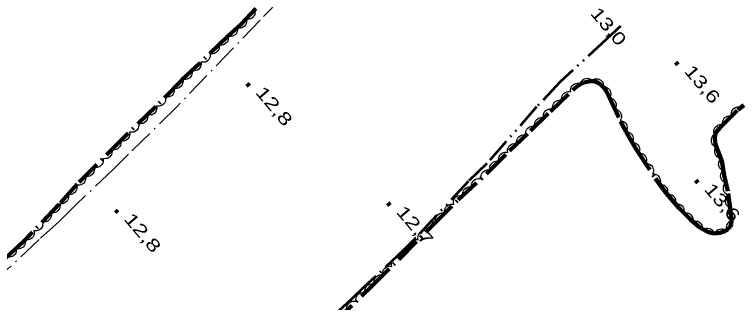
# Model space of a CAD drawing. Extents: x 386081 to 389416, y 5130568 to 5134082.
# Drawn here: x 387241.9 to 387416.1, y 5132508 to 5132577.1 of the extents above; entities that cross this region are included whole.
import ezdxf

# ---------------------------------------------------------------- set-up
doc = ezdxf.new("R2010")
doc.units = 0
doc.header["$LTSCALE"] = 1.2
doc.linetypes.add('DASH_DOUBLE_DOT', pattern=[9.2, 5, -1.2, 0.3, -1.2, 0.3, -1.2])
doc.linetypes.add('DOT_DASHED', pattern=[7.7, 5, -1.2, 0.3, -1.2])
for name, color, linetype, lineweight in [('3', 7, 'Continuous', 140), ('4', 7, 'DASH_DOUBLE_DOT', 53), ('41', 7, 'DOT_DASHED', 25), ('44', 7, 'Continuous', 25)]:
    doc.layers.add(name, color=color, linetype=linetype, lineweight=lineweight)

msp = doc.modelspace()

# ---------------------------------------------------------------- linework, layer by layer
at = {"layer": '3'}
for p, q in [((387400.55, 5132565.66), (387401.06, 5132565.05)), ((387297.7, 5132560.56), (387298.21, 5132559.95)), ((387405.35, 5132537.31), (387405.86, 5132536.7)), ((387331.45, 5132531.9), (387331.96, 5132531.29)), ((387266.15, 5132530.17), (387266.66, 5132529.56))]:
    msp.add_line(p, q, dxfattribs=at)
at = {"layer": '4'}
msp.add_lwpolyline([(387387.28, 5132574.34), (387383.96, 5132571.2), (387372.81, 5132560.97), (387367.16, 5132554.93), (387355.24, 5132541.35), (387350.72, 5132537.03), (387338.11, 5132523.4), (387335.23, 5132520.57), (387328.58, 5132514.29), (387325.7, 5132511.7), (387322.88, 5132508.93), (387315.42, 5132501.97)], dxfattribs=at)
at = {"layer": '41'}
msp.add_lwpolyline([(387409.3, 5132668.03), (387406.11, 5132668.01), (387402.31, 5132668.11), (387399.12, 5132668.09), (387395.8, 5132667.7), (387392.98, 5132667.07), (387390.89, 5132666.2), (387389.17, 5132665.21), (387387.57, 5132664.1), (387384.63, 5132660.9), (387374.68, 5132650.68), (387357.78, 5132634.6), (387345.61, 5132623.13), (387337.26, 5132614.26), (387325.82, 5132602.3), (387312.18, 5132587.63), (387300.87, 5132575.79), (387280.94, 5132555.06), (387269.25, 5132543.58), (387265.68, 5132540), (387256.45, 5132531.24), (387252.64, 5132527.41), (387247.84, 5132523.08), (387240.08, 5132515.79)], dxfattribs=at)
at = {"layer": '44', "linetype": 'DOT_DASHED', "lineweight": 90}
for points in [[(387312.52, 5132591.96), (387296.23, 5132574.74), (387293.12, 5132571.91), (387282.07, 5132561.38), (387275.82, 5132555.01), (387268.18, 5132547.66), (387256.95, 5132536.36), (387252.59, 5132531.55), (387243.96, 5132522.51)], [(387311.76, 5132496.73), (387327.58, 5132511.79), (387342.58, 5132526.9), (387348.35, 5132532.59), (387355.51, 5132539.24), (387360.62, 5132544.37), (387365.67, 5132549.18), (387370.45, 5132553.87), (387376.12, 5132559.23), (387376.88, 5132559.9), (387377.66, 5132560.42), (387378.46, 5132560.76), (387380.02, 5132561.09), (387380.72, 5132561.09)], [(387380.72, 5132561.09), (387381.37, 5132560.95), (387381.95, 5132560.68), (387382.5, 5132560.3), (387383.44, 5132559.34), (387383.81, 5132558.78), (387384.3, 5132557.8), (387387.3, 5132551.41), (387389.43, 5132547.48), (387391.04, 5132544.82), (387395.69, 5132537.75), (387397.32, 5132535.41), (387398.39, 5132534.03), (387401.24, 5132530.71), (387404.09, 5132527.88), (387405.9, 5132526.32), (387406.68, 5132525.75), (387408.23, 5132524.92), (387409.01, 5132524.68), (387409.76, 5132524.58), (387410.46, 5132524.59), (387411.11, 5132524.7), (387412.3, 5132525.09), (387412.81, 5132525.41), (387413.64, 5132526.24), (387413.86, 5132526.76), (387413.94, 5132527.41), (387413.92, 5132528.18), (387412.99, 5132534.67), (387412.13, 5132538.47), (387411.64, 5132541.59), (387411.38, 5132542.55), (387410.17, 5132545.66), (387410.02, 5132546.21), (387409.89, 5132547.58), (387410.05, 5132548.55), (387410.27, 5132548.99), (387411.02, 5132549.84), (387415.45, 5132554.23), (387416.87, 5132555.32)], [(387243.96, 5132522.51), (387239.89, 5132518.76), (387233.36, 5132512.3), (387222.58, 5132502.11)]]:
    msp.add_lwpolyline(points, dxfattribs=at)
at = {"layer": '44'}
for points in [[(387299.54, 5132578.24), (387299.63, 5132577.83), (387299.6, 5132577.42), (387299.53, 5132577.1), (387299.36, 5132576.79), (387299.13, 5132576.5), (387298.82, 5132576.27), (387298.54, 5132576.1), (387298.2, 5132576.02), (387297.83, 5132576), (387297.48, 5132576.06)], [(387297.48, 5132576.06), (387297.57, 5132575.65), (387297.54, 5132575.24), (387297.47, 5132574.92), (387297.3, 5132574.61), (387297.07, 5132574.32), (387296.76, 5132574.09), (387296.48, 5132573.92), (387296.14, 5132573.84), (387295.77, 5132573.82), (387295.41, 5132573.88)], [(387295.35, 5132573.94), (387295.41, 5132573.53), (387295.35, 5132573.13), (387295.26, 5132572.81), (387295.07, 5132572.51), (387294.82, 5132572.24), (387294.49, 5132572.04), (387294.2, 5132571.89), (387293.85, 5132571.83), (387293.48, 5132571.84), (387293.13, 5132571.92)], [(387293.13, 5132571.92), (387293.2, 5132571.51), (387293.15, 5132571.11), (387293.07, 5132570.79), (387292.88, 5132570.49), (387292.64, 5132570.21), (387292.32, 5132570), (387292.03, 5132569.84), (387291.68, 5132569.78), (387291.31, 5132569.78), (387290.96, 5132569.85)], [(387290.96, 5132569.85), (387291.03, 5132569.44), (387290.98, 5132569.04), (387290.89, 5132568.72), (387290.71, 5132568.42), (387290.46, 5132568.14), (387290.15, 5132567.93), (387289.86, 5132567.77), (387289.51, 5132567.71), (387289.14, 5132567.71), (387288.79, 5132567.78)], [(387288.79, 5132567.78), (387288.86, 5132567.37), (387288.81, 5132566.97), (387288.72, 5132566.65), (387288.54, 5132566.35), (387288.29, 5132566.07), (387287.98, 5132565.86), (387287.69, 5132565.71), (387287.34, 5132565.64), (387286.97, 5132565.64), (387286.62, 5132565.71)], [(387286.62, 5132565.71), (387286.69, 5132565.3), (387286.64, 5132564.9), (387286.55, 5132564.58), (387286.37, 5132564.28), (387286.12, 5132564), (387285.8, 5132563.79), (387285.52, 5132563.64), (387285.17, 5132563.57), (387284.8, 5132563.57), (387284.45, 5132563.64)], [(387284.45, 5132563.64), (387284.52, 5132563.23), (387284.46, 5132562.83), (387284.38, 5132562.51), (387284.19, 5132562.21), (387283.95, 5132561.93), (387283.63, 5132561.72), (387283.34, 5132561.57), (387283, 5132561.5), (387282.63, 5132561.5), (387282.27, 5132561.57)], [(387377.65, 5132560.59), (387377.8, 5132560.97), (387378.06, 5132561.29), (387378.3, 5132561.52), (387378.61, 5132561.68), (387378.97, 5132561.78), (387379.35, 5132561.8), (387379.68, 5132561.78), (387380, 5132561.65), (387380.32, 5132561.46), (387380.58, 5132561.21)], [(387380.77, 5132561.49), (387381.16, 5132561.65), (387381.57, 5132561.68), (387381.9, 5132561.66), (387382.23, 5132561.54), (387382.55, 5132561.36), (387382.82, 5132561.09), (387383.03, 5132560.84), (387383.16, 5132560.51), (387383.24, 5132560.15), (387383.24, 5132559.79)], [(387282.27, 5132561.58), (387282.35, 5132561.17), (387282.31, 5132560.77), (387282.24, 5132560.45), (387282.06, 5132560.14), (387281.83, 5132559.85), (387281.52, 5132559.63), (387281.24, 5132559.47), (387280.89, 5132559.39), (387280.52, 5132559.38), (387280.17, 5132559.44)], [(387375.36, 5132558.56), (387375.31, 5132558.98), (387375.38, 5132559.38), (387375.47, 5132559.69), (387375.67, 5132559.98), (387375.92, 5132560.25), (387376.25, 5132560.45), (387376.54, 5132560.59), (387376.89, 5132560.64), (387377.26, 5132560.63), (387377.61, 5132560.54)], [(387280.17, 5132559.44), (387280.25, 5132559.03), (387280.21, 5132558.63), (387280.14, 5132558.3), (387279.96, 5132558), (387279.73, 5132557.71), (387279.42, 5132557.49), (387279.13, 5132557.33), (387278.79, 5132557.25), (387278.42, 5132557.23), (387278.07, 5132557.3)], [(387373.2, 5132556.47), (387373.14, 5132556.89), (387373.19, 5132557.29), (387373.28, 5132557.61), (387373.46, 5132557.91), (387373.71, 5132558.18), (387374.03, 5132558.4), (387374.32, 5132558.55), (387374.66, 5132558.61), (387375.03, 5132558.61), (387375.38, 5132558.53)], [(387383.31, 5132559.78), (387383.73, 5132559.72), (387384.1, 5132559.55), (387384.38, 5132559.38), (387384.61, 5132559.11), (387384.8, 5132558.8), (387384.91, 5132558.43), (387384.98, 5132558.11), (387384.93, 5132557.76), (387384.83, 5132557.41), (387384.65, 5132557.09)], [(387278.07, 5132557.3), (387278.15, 5132556.89), (387278.11, 5132556.48), (387278.04, 5132556.16), (387277.86, 5132555.86), (387277.63, 5132555.57), (387277.32, 5132555.35), (387277.03, 5132555.18), (387276.69, 5132555.11), (387276.32, 5132555.09), (387275.96, 5132555.16)], [(387371.02, 5132554.41), (387370.96, 5132554.83), (387371.01, 5132555.23), (387371.1, 5132555.55), (387371.28, 5132555.85), (387371.53, 5132556.12), (387371.85, 5132556.34), (387372.14, 5132556.49), (387372.48, 5132556.55), (387372.85, 5132556.55), (387373.2, 5132556.47)], [(387384.64, 5132557.08), (387385.05, 5132557.02), (387385.41, 5132556.84), (387385.69, 5132556.66), (387385.92, 5132556.39), (387386.1, 5132556.07), (387386.2, 5132555.7), (387386.26, 5132555.38), (387386.21, 5132555.03), (387386.09, 5132554.68), (387385.91, 5132554.37)], [(387275.97, 5132555.15), (387276.04, 5132554.74), (387275.99, 5132554.34), (387275.91, 5132554.02), (387275.72, 5132553.72), (387275.48, 5132553.44), (387275.16, 5132553.22), (387274.88, 5132553.07), (387274.53, 5132553.01), (387274.16, 5132553), (387273.81, 5132553.07)], [(387413.96, 5132552.75), (387413.88, 5132553.16), (387413.93, 5132553.57), (387414.01, 5132553.89), (387414.18, 5132554.19), (387414.42, 5132554.47), (387414.74, 5132554.69), (387415.02, 5132554.85), (387415.37, 5132554.92), (387415.74, 5132554.93), (387416.09, 5132554.86)], [(387273.81, 5132553.07), (387273.88, 5132552.66), (387273.83, 5132552.26), (387273.74, 5132551.94), (387273.56, 5132551.64), (387273.32, 5132551.36), (387273, 5132551.14), (387272.71, 5132550.99), (387272.37, 5132550.93), (387272, 5132550.92), (387271.64, 5132550.99)], [(387368.87, 5132552.32), (387368.8, 5132552.73), (387368.84, 5132553.14), (387368.92, 5132553.46), (387369.1, 5132553.76), (387369.34, 5132554.04), (387369.66, 5132554.26), (387369.95, 5132554.42), (387370.29, 5132554.48), (387370.66, 5132554.49), (387371.01, 5132554.42)], [(387385.91, 5132554.37), (387386.32, 5132554.3), (387386.69, 5132554.13), (387386.96, 5132553.94), (387387.19, 5132553.68), (387387.38, 5132553.36), (387387.48, 5132552.99), (387387.53, 5132552.66), (387387.48, 5132552.32), (387387.37, 5132551.96), (387387.19, 5132551.65)], [(387366.73, 5132550.22), (387366.66, 5132550.63), (387366.7, 5132551.04), (387366.78, 5132551.36), (387366.96, 5132551.66), (387367.2, 5132551.94), (387367.52, 5132552.16), (387367.8, 5132552.32), (387368.15, 5132552.38), (387368.52, 5132552.39), (387368.87, 5132552.32)], [(387387.17, 5132551.65), (387387.59, 5132551.61), (387387.96, 5132551.45), (387388.25, 5132551.28), (387388.49, 5132551.03), (387388.69, 5132550.72), (387388.82, 5132550.36), (387388.89, 5132550.04), (387388.86, 5132549.69), (387388.77, 5132549.33), (387388.6, 5132549.01)], [(387411.83, 5132550.64), (387411.75, 5132551.05), (387411.8, 5132551.46), (387411.87, 5132551.78), (387412.05, 5132552.08), (387412.29, 5132552.36), (387412.61, 5132552.58), (387412.89, 5132552.74), (387413.24, 5132552.81), (387413.61, 5132552.82), (387413.96, 5132552.75)], [(387271.64, 5132550.99), (387271.72, 5132550.58), (387271.67, 5132550.18), (387271.58, 5132549.86), (387271.4, 5132549.56), (387271.16, 5132549.28), (387270.84, 5132549.06), (387270.55, 5132548.91), (387270.21, 5132548.85), (387269.84, 5132548.84), (387269.48, 5132548.91)], [(387364.57, 5132548.14), (387364.51, 5132548.55), (387364.56, 5132548.95), (387364.64, 5132549.27), (387364.83, 5132549.57), (387365.07, 5132549.85), (387365.39, 5132550.06), (387365.68, 5132550.21), (387366.02, 5132550.28), (387366.4, 5132550.28), (387366.75, 5132550.21)], [(387409.79, 5132548.44), (387409.68, 5132548.85), (387409.7, 5132549.25), (387409.76, 5132549.58), (387409.92, 5132549.89), (387410.14, 5132550.19), (387410.43, 5132550.43), (387410.71, 5132550.61), (387411.05, 5132550.7), (387411.42, 5132550.74), (387411.77, 5132550.69)], [(387269.48, 5132548.91), (387269.55, 5132548.5), (387269.5, 5132548.1), (387269.42, 5132547.78), (387269.24, 5132547.48), (387268.99, 5132547.2), (387268.68, 5132546.98), (387268.39, 5132546.83), (387268.04, 5132546.77), (387267.67, 5132546.76), (387267.32, 5132546.83)], [(387362.4, 5132546.07), (387362.33, 5132546.48), (387362.39, 5132546.88), (387362.47, 5132547.2), (387362.66, 5132547.5), (387362.9, 5132547.78), (387363.22, 5132547.99), (387363.51, 5132548.15), (387363.85, 5132548.21), (387364.22, 5132548.21), (387364.57, 5132548.14)], [(387388.6, 5132549.01), (387389.02, 5132548.97), (387389.39, 5132548.81), (387389.68, 5132548.65), (387389.92, 5132548.39), (387390.12, 5132548.08), (387390.25, 5132547.72), (387390.32, 5132547.4), (387390.29, 5132547.05), (387390.2, 5132546.69), (387390.03, 5132546.37)], [(387410.1, 5132545.34), (387409.74, 5132545.54), (387409.45, 5132545.83), (387409.25, 5132546.09), (387409.13, 5132546.42), (387409.07, 5132546.79), (387409.09, 5132547.17), (387409.15, 5132547.49), (387409.32, 5132547.8), (387409.54, 5132548.09), (387409.82, 5132548.32)], [(387267.34, 5132546.81), (387267.42, 5132546.4), (387267.38, 5132546), (387267.3, 5132545.68), (387267.13, 5132545.37), (387266.89, 5132545.09), (387266.58, 5132544.87), (387266.29, 5132544.71), (387265.95, 5132544.64), (387265.58, 5132544.62), (387265.23, 5132544.69)], [(387360.23, 5132544), (387360.16, 5132544.41), (387360.21, 5132544.81), (387360.3, 5132545.13), (387360.48, 5132545.43), (387360.73, 5132545.71), (387361.04, 5132545.92), (387361.33, 5132546.08), (387361.68, 5132546.14), (387362.05, 5132546.14), (387362.4, 5132546.07)], [(387390.08, 5132546.4), (387390.5, 5132546.38), (387390.88, 5132546.24), (387391.18, 5132546.09), (387391.43, 5132545.85), (387391.65, 5132545.55), (387391.79, 5132545.19), (387391.88, 5132544.88), (387391.86, 5132544.53), (387391.79, 5132544.16), (387391.64, 5132543.83)], [(387265.23, 5132544.69), (387265.31, 5132544.28), (387265.26, 5132543.87), (387265.19, 5132543.55), (387265.01, 5132543.25), (387264.77, 5132542.96), (387264.46, 5132542.74), (387264.18, 5132542.58), (387263.83, 5132542.51), (387263.46, 5132542.49), (387263.11, 5132542.56)], [(387411.37, 5132542.58), (387410.96, 5132542.67), (387410.61, 5132542.87), (387410.35, 5132543.07), (387410.14, 5132543.36), (387409.98, 5132543.69), (387409.9, 5132544.06), (387409.87, 5132544.39), (387409.94, 5132544.73), (387410.08, 5132545.08), (387410.28, 5132545.37)], [(387263.11, 5132542.56), (387263.19, 5132542.15), (387263.15, 5132541.74), (387263.07, 5132541.42), (387262.9, 5132541.12), (387262.66, 5132540.83), (387262.35, 5132540.61), (387262.06, 5132540.45), (387261.72, 5132540.38), (387261.35, 5132540.36), (387261, 5132540.43)], [(387358.12, 5132541.86), (387358.04, 5132542.27), (387358.08, 5132542.68), (387358.16, 5132543), (387358.34, 5132543.3), (387358.57, 5132543.59), (387358.89, 5132543.81), (387359.17, 5132543.97), (387359.52, 5132544.04), (387359.89, 5132544.06), (387360.24, 5132543.99)], [(387391.67, 5132543.86), (387392.09, 5132543.85), (387392.48, 5132543.73), (387392.78, 5132543.59), (387393.04, 5132543.35), (387393.27, 5132543.06), (387393.42, 5132542.71), (387393.52, 5132542.4), (387393.52, 5132542.05), (387393.46, 5132541.68), (387393.32, 5132541.35)], [(387411.95, 5132539.64), (387411.57, 5132539.82), (387411.27, 5132540.09), (387411.05, 5132540.34), (387410.91, 5132540.66), (387410.82, 5132541.02), (387410.83, 5132541.4), (387410.87, 5132541.73), (387411.01, 5132542.05), (387411.22, 5132542.36), (387411.48, 5132542.6)], [(387356.01, 5132539.74), (387355.93, 5132540.15), (387355.97, 5132540.55), (387356.04, 5132540.87), (387356.22, 5132541.18), (387356.46, 5132541.46), (387356.77, 5132541.68), (387357.05, 5132541.84), (387357.4, 5132541.92), (387357.77, 5132541.93), (387358.12, 5132541.86)], [(387393.32, 5132541.35), (387393.74, 5132541.35), (387394.13, 5132541.22), (387394.43, 5132541.08), (387394.69, 5132540.85), (387394.92, 5132540.56), (387395.07, 5132540.21), (387395.17, 5132539.9), (387395.17, 5132539.54), (387395.11, 5132539.18), (387394.97, 5132538.84)], [(387261, 5132540.43), (387261.08, 5132540.02), (387261.03, 5132539.62), (387260.96, 5132539.3), (387260.78, 5132538.99), (387260.55, 5132538.71), (387260.23, 5132538.48), (387259.95, 5132538.32), (387259.61, 5132538.25), (387259.23, 5132538.24), (387258.88, 5132538.3)], [(387353.83, 5132537.68), (387353.76, 5132538.09), (387353.82, 5132538.49), (387353.91, 5132538.81), (387354.1, 5132539.11), (387354.34, 5132539.38), (387354.67, 5132539.59), (387354.96, 5132539.74), (387355.3, 5132539.8), (387355.67, 5132539.8), (387356.02, 5132539.72)], [(387412.53, 5132536.7), (387412.14, 5132536.85), (387411.82, 5132537.1), (387411.59, 5132537.34), (387411.43, 5132537.65), (387411.32, 5132538), (387411.3, 5132538.39), (387411.31, 5132538.71), (387411.44, 5132539.04), (387411.62, 5132539.36), (387411.87, 5132539.62)], [(387258.88, 5132538.3), (387258.96, 5132537.89), (387258.92, 5132537.49), (387258.84, 5132537.17), (387258.67, 5132536.86), (387258.43, 5132536.58), (387258.12, 5132536.36), (387257.84, 5132536.2), (387257.49, 5132536.12), (387257.12, 5132536.11), (387256.77, 5132536.17)], [(387351.63, 5132535.63), (387351.56, 5132536.05), (387351.62, 5132536.45), (387351.71, 5132536.77), (387351.9, 5132537.07), (387352.15, 5132537.34), (387352.47, 5132537.55), (387352.76, 5132537.7), (387353.1, 5132537.76), (387353.48, 5132537.76), (387353.83, 5132537.68)], [(387394.94, 5132538.83), (387395.36, 5132538.83), (387395.75, 5132538.72), (387396.05, 5132538.59), (387396.32, 5132538.36), (387396.56, 5132538.07), (387396.72, 5132537.73), (387396.83, 5132537.42), (387396.84, 5132537.07), (387396.78, 5132536.7), (387396.66, 5132536.36)], [(387256.77, 5132536.17), (387256.87, 5132535.76), (387256.85, 5132535.35), (387256.79, 5132535.03), (387256.63, 5132534.72), (387256.4, 5132534.42), (387256.1, 5132534.19), (387255.83, 5132534.01), (387255.49, 5132533.93), (387255.12, 5132533.89), (387254.76, 5132533.94)], [(387349.43, 5132533.59), (387349.37, 5132534.01), (387349.42, 5132534.41), (387349.51, 5132534.73), (387349.7, 5132535.02), (387349.95, 5132535.3), (387350.27, 5132535.51), (387350.56, 5132535.66), (387350.91, 5132535.72), (387351.28, 5132535.72), (387351.63, 5132535.63)], [(387396.61, 5132536.33), (387397.02, 5132536.36), (387397.42, 5132536.26), (387397.73, 5132536.15), (387398.01, 5132535.93), (387398.26, 5132535.66), (387398.44, 5132535.32), (387398.56, 5132535.02), (387398.59, 5132534.67), (387398.56, 5132534.3), (387398.45, 5132533.96)], [(387413.19, 5132533.77), (387412.8, 5132533.92), (387412.48, 5132534.18), (387412.25, 5132534.41), (387412.09, 5132534.72), (387411.98, 5132535.08), (387411.96, 5132535.46), (387411.97, 5132535.78), (387412.1, 5132536.11), (387412.28, 5132536.44), (387412.53, 5132536.7)], [(387254.76, 5132533.94), (387254.86, 5132533.54), (387254.84, 5132533.13), (387254.77, 5132532.81), (387254.61, 5132532.5), (387254.39, 5132532.2), (387254.09, 5132531.96), (387253.81, 5132531.79), (387253.47, 5132531.7), (387253.1, 5132531.67), (387252.75, 5132531.72)], [(387398.45, 5132533.96), (387398.86, 5132534.01), (387399.26, 5132533.94), (387399.58, 5132533.83), (387399.87, 5132533.63), (387400.13, 5132533.38), (387400.33, 5132533.05), (387400.47, 5132532.75), (387400.51, 5132532.4), (387400.5, 5132532.03), (387400.4, 5132531.68)], [(387347.26, 5132531.52), (387347.19, 5132531.93), (387347.23, 5132532.33), (387347.31, 5132532.65), (387347.49, 5132532.96), (387347.73, 5132533.24), (387348.04, 5132533.46), (387348.33, 5132533.62), (387348.68, 5132533.68), (387349.05, 5132533.7), (387349.4, 5132533.62)], [(387413.55, 5132530.79), (387413.17, 5132530.97), (387412.87, 5132531.25), (387412.66, 5132531.5), (387412.52, 5132531.83), (387412.44, 5132532.19), (387412.45, 5132532.57), (387412.49, 5132532.89), (387412.64, 5132533.21), (387412.85, 5132533.52), (387413.12, 5132533.76)], [(387252.75, 5132531.72), (387252.84, 5132531.31), (387252.81, 5132530.9), (387252.73, 5132530.58), (387252.57, 5132530.27), (387252.33, 5132529.98), (387252.03, 5132529.76), (387251.75, 5132529.59), (387251.4, 5132529.51), (387251.03, 5132529.49), (387250.68, 5132529.55)], [(387345.13, 5132529.41), (387345.05, 5132529.82), (387345.1, 5132530.23), (387345.18, 5132530.55), (387345.36, 5132530.85), (387345.59, 5132531.13), (387345.91, 5132531.35), (387346.19, 5132531.51), (387346.54, 5132531.58), (387346.91, 5132531.59), (387347.26, 5132531.52)], [(387400.33, 5132531.61), (387400.74, 5132531.7), (387401.14, 5132531.65), (387401.46, 5132531.58), (387401.77, 5132531.4), (387402.05, 5132531.17), (387402.28, 5132530.85), (387402.44, 5132530.57), (387402.51, 5132530.23), (387402.52, 5132529.85), (387402.46, 5132529.5)], [(387413.97, 5132527.82), (387413.6, 5132528), (387413.3, 5132528.28), (387413.09, 5132528.53), (387412.95, 5132528.86), (387412.87, 5132529.22), (387412.88, 5132529.6), (387412.92, 5132529.92), (387413.07, 5132530.24), (387413.28, 5132530.55), (387413.55, 5132530.79)], [(387250.68, 5132529.55), (387250.77, 5132529.14), (387250.73, 5132528.73), (387250.66, 5132528.41), (387250.49, 5132528.1), (387250.26, 5132527.81), (387249.96, 5132527.59), (387249.67, 5132527.42), (387249.33, 5132527.34), (387248.96, 5132527.32), (387248.61, 5132527.38)], [(387342.99, 5132527.31), (387342.91, 5132527.72), (387342.96, 5132528.12), (387343.04, 5132528.44), (387343.22, 5132528.74), (387343.46, 5132529.02), (387343.77, 5132529.24), (387344.06, 5132529.4), (387344.4, 5132529.47), (387344.77, 5132529.48), (387345.13, 5132529.41)], [(387402.46, 5132529.5), (387402.87, 5132529.58), (387403.27, 5132529.54), (387403.59, 5132529.46), (387403.9, 5132529.29), (387404.18, 5132529.05), (387404.4, 5132528.74), (387404.57, 5132528.46), (387404.64, 5132528.11), (387404.65, 5132527.74), (387404.59, 5132527.39)], [(387248.61, 5132527.38), (387248.7, 5132526.97), (387248.66, 5132526.56), (387248.59, 5132526.24), (387248.42, 5132525.93), (387248.19, 5132525.64), (387247.88, 5132525.42), (387247.6, 5132525.25), (387247.26, 5132525.17), (387246.89, 5132525.15), (387246.53, 5132525.21)], [(387340.87, 5132525.18), (387340.79, 5132525.59), (387340.83, 5132526), (387340.91, 5132526.32), (387341.09, 5132526.62), (387341.32, 5132526.9), (387341.63, 5132527.13), (387341.92, 5132527.29), (387342.26, 5132527.36), (387342.63, 5132527.38), (387342.99, 5132527.31)], [(387404.62, 5132527.42), (387405.02, 5132527.53), (387405.43, 5132527.52), (387405.76, 5132527.47), (387406.07, 5132527.31), (387406.37, 5132527.1), (387406.62, 5132526.8), (387406.8, 5132526.53), (387406.89, 5132526.19), (387406.93, 5132525.82), (387406.89, 5132525.46)], [(387413.1, 5132524.97), (387412.88, 5132525.32), (387412.76, 5132525.72), (387412.72, 5132526.04), (387412.77, 5132526.39), (387412.88, 5132526.74), (387413.09, 5132527.06), (387413.29, 5132527.32), (387413.58, 5132527.51), (387413.92, 5132527.67), (387414.27, 5132527.74)], [(387246.53, 5132525.21), (387246.62, 5132524.8), (387246.59, 5132524.39), (387246.52, 5132524.07), (387246.35, 5132523.76), (387246.12, 5132523.47), (387245.81, 5132523.25), (387245.53, 5132523.08), (387245.19, 5132523), (387244.82, 5132522.98), (387244.46, 5132523.04)], [(387338.76, 5132523.05), (387338.68, 5132523.46), (387338.72, 5132523.87), (387338.8, 5132524.19), (387338.97, 5132524.49), (387339.21, 5132524.78), (387339.52, 5132525), (387339.8, 5132525.16), (387340.15, 5132525.23), (387340.52, 5132525.25), (387340.87, 5132525.18)], [(387406.88, 5132525.34), (387407.2, 5132525.6), (387407.58, 5132525.75), (387407.9, 5132525.83), (387408.25, 5132525.82), (387408.61, 5132525.74), (387408.96, 5132525.57), (387409.23, 5132525.39), (387409.45, 5132525.12), (387409.64, 5132524.8), (387409.75, 5132524.45)], [(387409.83, 5132524.28), (387409.95, 5132524.68), (387410.17, 5132525.02), (387410.38, 5132525.28), (387410.68, 5132525.47), (387411.02, 5132525.61), (387411.39, 5132525.67), (387411.72, 5132525.68), (387412.06, 5132525.59), (387412.4, 5132525.44), (387412.68, 5132525.22)], [(387244.5, 5132523), (387244.56, 5132522.59), (387244.5, 5132522.19), (387244.41, 5132521.87), (387244.22, 5132521.57), (387243.97, 5132521.3), (387243.65, 5132521.09), (387243.36, 5132520.94), (387243.01, 5132520.89), (387242.64, 5132520.89), (387242.29, 5132520.97)], [(387336.65, 5132520.92), (387336.57, 5132521.33), (387336.61, 5132521.74), (387336.68, 5132522.06), (387336.86, 5132522.36), (387337.1, 5132522.65), (387337.41, 5132522.87), (387337.69, 5132523.03), (387338.04, 5132523.1), (387338.41, 5132523.12), (387338.76, 5132523.05)], [(387242.29, 5132520.97), (387242.35, 5132520.56), (387242.29, 5132520.16), (387242.2, 5132519.84), (387242.01, 5132519.54), (387241.76, 5132519.27), (387241.44, 5132519.06), (387241.15, 5132518.91), (387240.8, 5132518.86), (387240.43, 5132518.86), (387240.08, 5132518.94)], [(387334.53, 5132518.79), (387334.45, 5132519.2), (387334.49, 5132519.61), (387334.57, 5132519.93), (387334.75, 5132520.23), (387334.98, 5132520.52), (387335.29, 5132520.74), (387335.58, 5132520.9), (387335.92, 5132520.97), (387336.29, 5132520.99), (387336.65, 5132520.92)], [(387332.42, 5132516.66), (387332.34, 5132517.07), (387332.38, 5132517.48), (387332.46, 5132517.8), (387332.63, 5132518.11), (387332.87, 5132518.39), (387333.18, 5132518.61), (387333.46, 5132518.77), (387333.81, 5132518.84), (387334.18, 5132518.86), (387334.53, 5132518.79)], [(387330.31, 5132514.54), (387330.22, 5132514.95), (387330.27, 5132515.35), (387330.34, 5132515.67), (387330.52, 5132515.98), (387330.75, 5132516.26), (387331.07, 5132516.48), (387331.35, 5132516.64), (387331.69, 5132516.72), (387332.07, 5132516.73), (387332.42, 5132516.66)], [(387328.19, 5132512.41), (387328.11, 5132512.82), (387328.15, 5132513.22), (387328.23, 5132513.54), (387328.4, 5132513.85), (387328.64, 5132514.13), (387328.95, 5132514.35), (387329.24, 5132514.51), (387329.58, 5132514.59), (387329.95, 5132514.6), (387330.31, 5132514.54)], [(387326.04, 5132510.32), (387325.97, 5132510.73), (387326.02, 5132511.14), (387326.11, 5132511.45), (387326.29, 5132511.75), (387326.53, 5132512.03), (387326.85, 5132512.25), (387327.14, 5132512.4), (387327.49, 5132512.46), (387327.86, 5132512.47), (387328.21, 5132512.39)], [(387323.86, 5132508.25), (387323.79, 5132508.66), (387323.85, 5132509.07), (387323.93, 5132509.39), (387324.12, 5132509.69), (387324.36, 5132509.96), (387324.68, 5132510.18), (387324.97, 5132510.33), (387325.31, 5132510.39), (387325.68, 5132510.4), (387326.04, 5132510.32)], [(387321.69, 5132506.18), (387321.62, 5132506.6), (387321.67, 5132507), (387321.76, 5132507.32), (387321.94, 5132507.62), (387322.19, 5132507.89), (387322.51, 5132508.11), (387322.79, 5132508.26), (387323.14, 5132508.32), (387323.51, 5132508.33), (387323.86, 5132508.25)]]:
    msp.add_lwpolyline(points, dxfattribs=at)

# ---------------------------------------------------------------- texts
at = {"layer": '3'}
for s, width, p in [('13,0   ', 1.35, (387379.87, 5132577.31)), ('13,6   ', 1.35, (387402.38, 5132563.44)), ('12,8   ', 1.4, (387299.53, 5132558.34)), ('13,6   ', 1.35, (387407.18, 5132535.09)), ('12,7   ', 1.4, (387333.28, 5132529.68)), ('12,8   ', 1.4, (387267.98, 5132527.95))]:
    msp.add_text(s, height=3, rotation=310.294, dxfattribs=dict(at, width=width)).set_placement(p)

doc.saveas('drawing.dxf')
